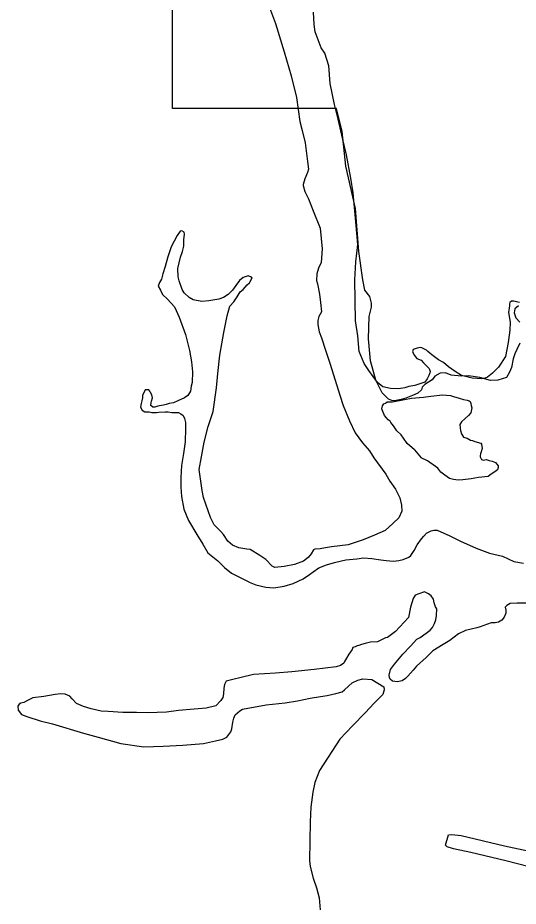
# Model space of a CAD drawing. Extents: x 1374139 to 1377472, y 1168351 to 1170484.
# Drawn here: x 1374504.56 to 1374520.84, y 1170124.18 to 1170153.07 of the extents above; entities that cross this region are included whole.
import ezdxf

# ---------------------------------------------------------------- set-up
doc = ezdxf.new("R2010")
doc.units = 0
doc.layers.add('Default', color=7, linetype='Continuous')

msp = doc.modelspace()

# ---------------------------------------------------------------- linework, layer by layer
at = {"layer": 'Default'}
for points in [[(1374514.933, 1170150.116), (1374509.598, 1170150.118), (1374509.611, 1170156.738)], [(1374512.686, 1170153.575), (1374512.947, 1170152.878), (1374513.232, 1170151.962), (1374513.455, 1170151.175), (1374513.626, 1170150.477), (1374513.738, 1170149.698), (1374513.813, 1170149.398), (1374513.91, 1170149), (1374513.99, 1170148.39), (1374514.023, 1170148.15), (1374513.985, 1170148.04), (1374513.899, 1170147.828), (1374513.842, 1170147.647), (1374513.842, 1170147.617), (1374513.906, 1170147.418), (1374514.019, 1170147.179), (1374514.176, 1170146.791), (1374514.395, 1170146.224), (1374514.465, 1170145.555), (1374514.433, 1170145.114), (1374514.346, 1170144.922), (1374514.289, 1170144.741), (1374514.282, 1170144.531), (1374514.314, 1170144.421), (1374514.38, 1170144.082), (1374514.414, 1170143.812), (1374514.439, 1170143.502), (1374514.362, 1170143.351), (1374514.324, 1170143.23), (1374514.326, 1170143.09), (1374514.37, 1170142.86), (1374514.443, 1170142.661), (1374514.579, 1170142.263), (1374514.727, 1170141.805), (1374515.043, 1170140.799), (1374515.148, 1170140.46), (1374515.356, 1170139.963), (1374515.542, 1170139.575), (1374515.777, 1170139.249), (1374516.001, 1170138.992), (1374516.145, 1170138.764), (1374516.533, 1170138.23), (1374516.666, 1170138.002), (1374516.85, 1170137.745), (1374516.995, 1170137.457), (1374517.049, 1170137.227), (1374517.052, 1170137.027), (1374516.956, 1170136.815), (1374516.759, 1170136.622), (1374516.513, 1170136.398), (1374516.166, 1170136.242), (1374515.799, 1170136.096), (1374515.312, 1170135.938), (1374514.774, 1170135.869), (1374514.575, 1170135.836), (1374514.395, 1170135.803), (1374514.226, 1170135.79), (1374514.186, 1170135.769), (1374514.109, 1170135.638), (1374514.011, 1170135.526), (1374513.853, 1170135.403), (1374513.565, 1170135.288), (1374513.226, 1170135.233), (1374512.927, 1170135.198), (1374512.837, 1170135.237), (1374512.633, 1170135.453), (1374512.441, 1170135.59)], [(1374520.558, 1170143.702), (1374520.532, 1170143.481), (1374520.587, 1170143.172), (1374520.571, 1170142.911), (1374520.518, 1170142.51), (1374520.435, 1170142.058), (1374520.201, 1170141.704), (1374520.005, 1170141.51), (1374519.847, 1170141.388), (1374519.768, 1170141.346), (1374519.658, 1170141.324), (1374519.348, 1170141.349), (1374518.997, 1170141.434), (1374518.795, 1170141.571), (1374518.573, 1170141.717), (1374518.411, 1170141.855), (1374518.25, 1170141.952), (1374518.037, 1170142.109), (1374517.906, 1170142.217), (1374517.855, 1170142.256), (1374517.704, 1170142.334), (1374517.674, 1170142.343), (1374517.614, 1170142.332), (1374517.554, 1170142.321), (1374517.425, 1170142.279), (1374517.407, 1170142.209), (1374517.468, 1170142.09), (1374517.55, 1170141.991), (1374517.681, 1170141.933), (1374517.762, 1170141.844), (1374517.874, 1170141.736), (1374517.945, 1170141.667), (1374517.976, 1170141.567), (1374517.967, 1170141.527), (1374517.938, 1170141.437), (1374517.88, 1170141.326), (1374517.802, 1170141.224), (1374517.484, 1170141.109), (1374517.285, 1170141.076), (1374517.156, 1170141.033), (1374516.947, 1170141), (1374516.687, 1170141.016), (1374516.436, 1170141.072), (1374516.264, 1170141.209), (1374515.988, 1170141.595), (1374515.835, 1170141.823), (1374515.669, 1170142.221), (1374515.63, 1170142.73), (1374515.553, 1170143.21), (1374515.531, 1170144.551), (1374515.561, 1170145.132), (1374515.622, 1170145.694), (1374515.572, 1170146.314), (1374515.474, 1170147.373), (1374515.397, 1170147.852), (1374515.254, 1170148.611), (1374515.136, 1170149.11), (1374514.986, 1170149.768), (1374514.868, 1170150.247), (1374514.727, 1170150.935), (1374514.678, 1170151.505), (1374514.551, 1170151.913), (1374514.438, 1170152.092), (1374514.24, 1170152.609), (1374514.206, 1170152.849), (1374514.18, 1170153.249)], [(1374520.897, 1170142.489), (1374520.799, 1170142.283), (1374520.734, 1170142.142), (1374520.68, 1170141.979), (1374520.626, 1170141.698), (1374520.561, 1170141.546), (1374520.464, 1170141.373), (1374520.182, 1170141.286), (1374519.944, 1170141.275), (1374519.598, 1170141.373), (1374519.23, 1170141.427), (1374519.002, 1170141.416), (1374518.667, 1170141.449), (1374518.483, 1170141.525), (1374518.299, 1170141.514), (1374518.126, 1170141.416), (1374518.039, 1170141.297), (1374517.807, 1170141.141), (1374517.716, 1170141.06), (1374517.698, 1170140.969), (1374517.583, 1170140.863), (1374517.409, 1170140.788), (1374517.183, 1170140.705), (1374517.036, 1170140.661), (1374516.87, 1170140.629), (1374516.795, 1170140.617), (1374516.727, 1170140.625), (1374516.68, 1170140.641), (1374516.621, 1170140.669), (1374516.416, 1170140.875), (1374516.21, 1170141.286), (1374516.037, 1170141.914), (1374515.972, 1170142.629), (1374515.994, 1170143.355), (1374516.069, 1170143.658), (1374516.069, 1170143.788), (1374516.015, 1170144.005), (1374515.853, 1170144.211), (1374515.788, 1170144.546), (1374515.658, 1170145.467), (1374515.55, 1170146.864), (1374515.236, 1170148.24), (1374515.117, 1170149.366), (1374514.933, 1170150.116)], [(1374512.441, 1170135.59), (1374512.119, 1170135.785), (1374512.019, 1170135.794), (1374511.758, 1170135.84), (1374511.547, 1170135.926), (1374511.395, 1170136.054), (1374511.252, 1170136.272), (1374511.17, 1170136.371), (1374510.957, 1170136.587), (1374510.833, 1170136.826), (1374510.603, 1170137.473), (1374510.559, 1170137.702), (1374510.468, 1170138.382), (1374510.541, 1170138.793), (1374510.624, 1170139.265), (1374510.755, 1170139.778), (1374510.917, 1170140.271), (1374511.024, 1170141.034), (1374511.066, 1170141.505), (1374511.136, 1170142.097), (1374511.264, 1170142.84), (1374511.375, 1170143.382), (1374511.46, 1170143.694), (1374511.587, 1170143.836), (1374511.705, 1170143.998), (1374511.802, 1170144.16), (1374511.891, 1170144.231), (1374512.028, 1170144.384), (1374512.097, 1170144.455), (1374512.116, 1170144.475), (1374512.184, 1170144.607), (1374512.133, 1170144.646), (1374512.063, 1170144.675), (1374511.894, 1170144.622), (1374511.776, 1170144.53), (1374511.659, 1170144.358), (1374511.551, 1170144.216), (1374511.404, 1170144.073), (1374511.256, 1170143.971), (1374511.107, 1170143.918), (1374510.778, 1170143.863), (1374510.549, 1170143.839), (1374510.268, 1170143.895), (1374510.137, 1170143.972), (1374509.975, 1170144.12), (1374509.913, 1170144.229), (1374509.809, 1170144.518), (1374509.776, 1170144.647), (1374509.772, 1170144.918), (1374509.856, 1170145.289), (1374509.923, 1170145.471), (1374509.96, 1170145.641), (1374509.967, 1170145.792), (1374509.966, 1170145.852), (1374509.983, 1170146.032), (1374509.972, 1170146.092), (1374509.902, 1170146.141), (1374509.842, 1170146.13), (1374509.744, 1170145.988), (1374509.551, 1170145.625), (1374509.446, 1170145.293), (1374509.362, 1170144.981), (1374509.286, 1170144.739), (1374509.238, 1170144.569), (1374509.17, 1170144.457), (1374509.132, 1170144.337), (1374509.204, 1170144.208), (1374509.267, 1170144.068), (1374509.439, 1170143.921), (1374509.663, 1170143.674), (1374509.818, 1170143.337), (1374510.017, 1170142.769), (1374510.145, 1170142.251), (1374510.211, 1170141.881), (1374510.247, 1170141.552), (1374510.232, 1170141.211), (1374510.204, 1170141.09), (1374510.177, 1170140.93), (1374510.099, 1170140.788), (1374509.991, 1170140.706), (1374509.773, 1170140.613), (1374509.634, 1170140.55), (1374509.484, 1170140.528), (1374509.395, 1170140.496), (1374509.305, 1170140.475), (1374509.176, 1170140.453), (1374509.116, 1170140.442), (1374509.017, 1170140.41), (1374508.957, 1170140.409), (1374508.896, 1170140.458), (1374508.905, 1170140.559), (1374508.914, 1170140.599), (1374508.942, 1170140.709), (1374508.92, 1170140.809), (1374508.879, 1170140.888), (1374508.859, 1170140.928), (1374508.828, 1170140.968), (1374508.708, 1170140.976), (1374508.621, 1170140.784), (1374508.622, 1170140.714), (1374508.604, 1170140.614)], [(1374520.886, 1170143.807), (1374520.826, 1170143.816), (1374520.705, 1170143.854), (1374520.625, 1170143.853), (1374520.576, 1170143.812), (1374520.557, 1170143.762), (1374520.558, 1170143.702)], [(1374520.853, 1170143.702), (1374520.734, 1170143.604), (1374520.713, 1170143.474), (1374520.767, 1170143.312), (1374520.897, 1170143.171)], [(1374517.469, 1170139.016), (1374517.236, 1170139.223), (1374517.113, 1170139.401), (1374517.031, 1170139.51), (1374516.899, 1170139.638), (1374516.787, 1170139.806), (1374516.695, 1170139.905), (1374516.674, 1170139.954), (1374516.614, 1170139.993), (1374516.553, 1170140.063), (1374516.492, 1170140.132), (1374516.419, 1170140.321), (1374516.408, 1170140.35), (1374516.427, 1170140.451), (1374516.476, 1170140.512), (1374516.525, 1170140.543), (1374516.584, 1170140.584), (1374516.754, 1170140.586), (1374517.142, 1170140.653), (1374517.371, 1170140.697), (1374517.76, 1170140.733), (1374517.999, 1170140.767), (1374518.378, 1170140.813), (1374518.638, 1170140.787), (1374518.739, 1170140.759), (1374518.919, 1170140.702), (1374519.06, 1170140.654), (1374519.18, 1170140.636), (1374519.25, 1170140.617), (1374519.281, 1170140.588), (1374519.302, 1170140.528), (1374519.313, 1170140.458), (1374519.334, 1170140.388), (1374519.307, 1170140.228), (1374519.228, 1170140.136), (1374519.12, 1170140.044), (1374519.002, 1170139.932), (1374518.943, 1170139.841), (1374518.955, 1170139.741), (1374518.966, 1170139.651), (1374518.998, 1170139.542), (1374519.06, 1170139.433), (1374519.18, 1170139.395), (1374519.291, 1170139.336), (1374519.351, 1170139.327), (1374519.432, 1170139.289), (1374519.622, 1170139.242), (1374519.653, 1170139.202), (1374519.675, 1170139.062), (1374519.637, 1170138.961), (1374519.618, 1170138.891), (1374519.609, 1170138.831), (1374519.61, 1170138.791), (1374519.651, 1170138.711), (1374519.711, 1170138.682), (1374519.801, 1170138.704), (1374519.901, 1170138.675), (1374519.991, 1170138.657), (1374520.102, 1170138.609), (1374520.153, 1170138.559), (1374520.194, 1170138.5), (1374520.195, 1170138.45), (1374520.166, 1170138.369), (1374520.087, 1170138.308), (1374519.959, 1170138.226), (1374519.87, 1170138.154), (1374519.551, 1170138.119), (1374519.312, 1170138.075), (1374519.043, 1170138.041), (1374518.893, 1170138.038), (1374518.743, 1170138.056), (1374518.603, 1170138.084), (1374518.451, 1170138.201), (1374518.329, 1170138.299), (1374518.227, 1170138.428), (1374517.894, 1170138.663), (1374517.683, 1170138.759)], [(1374508.604, 1170140.614), (1374508.576, 1170140.523), (1374508.557, 1170140.413), (1374508.609, 1170140.313), (1374508.7, 1170140.255), (1374508.84, 1170140.257), (1374508.92, 1170140.238), (1374509.08, 1170140.231), (1374509.149, 1170140.242), (1374509.359, 1170140.256), (1374509.459, 1170140.257), (1374509.579, 1170140.239), (1374509.699, 1170140.231), (1374509.789, 1170140.233), (1374509.869, 1170140.194), (1374509.94, 1170140.135), (1374509.992, 1170140.036), (1374510.014, 1170139.906), (1374510.017, 1170139.716), (1374510.004, 1170139.285), (1374509.95, 1170138.904), (1374509.887, 1170138.512), (1374509.863, 1170138.121), (1374509.868, 1170137.811), (1374509.893, 1170137.501), (1374509.97, 1170137.092), (1374510.116, 1170136.724), (1374510.383, 1170136.268), (1374510.578, 1170135.951), (1374510.742, 1170135.673), (1374511.076, 1170135.408), (1374511.289, 1170135.201), (1374511.512, 1170135.015), (1374511.925, 1170134.811), (1374512.076, 1170134.734), (1374512.086, 1170134.724), (1374512.307, 1170134.627), (1374512.628, 1170134.552), (1374512.888, 1170134.537), (1374513.227, 1170134.592), (1374513.525, 1170134.677), (1374513.842, 1170134.822), (1374514.05, 1170134.966), (1374514.168, 1170135.058), (1374514.356, 1170135.181), (1374514.604, 1170135.285), (1374514.872, 1170135.36), (1374515.091, 1170135.413), (1374515.24, 1170135.446), (1374515.589, 1170135.482), (1374515.809, 1170135.505), (1374516.078, 1170135.49), (1374516.369, 1170135.444), (1374516.549, 1170135.427), (1374516.789, 1170135.401), (1374516.958, 1170135.424), (1374517.098, 1170135.456), (1374517.286, 1170135.529), (1374517.355, 1170135.59), (1374517.462, 1170135.752), (1374517.559, 1170135.934), (1374517.696, 1170136.127), (1374517.774, 1170136.218), (1374517.863, 1170136.31), (1374518.011, 1170136.392), (1374518.101, 1170136.414), (1374518.211, 1170136.405), (1374518.321, 1170136.357), (1374518.593, 1170136.231), (1374518.965, 1170136.057), (1374519.478, 1170135.825), (1374519.911, 1170135.662), (1374520.332, 1170135.559), (1374520.704, 1170135.395), (1374521.014, 1170135.34)], [(1374517.469, 1170139.016), (1374517.683, 1170138.759)], [(1374519.61, 1170133.265), (1374519.501, 1170133.233), (1374519.133, 1170133.147), (1374518.905, 1170133.043), (1374518.619, 1170132.828), (1374518.401, 1170132.694), (1374518.065, 1170132.489), (1374517.849, 1170132.275), (1374517.534, 1170131.989), (1374517.426, 1170131.857), (1374517.25, 1170131.664), (1374517.181, 1170131.583), (1374517.072, 1170131.511), (1374516.903, 1170131.478), (1374516.753, 1170131.506), (1374516.682, 1170131.565), (1374516.651, 1170131.615), (1374516.64, 1170131.694), (1374516.687, 1170131.875), (1374516.814, 1170132.058), (1374517.088, 1170132.383), (1374517.334, 1170132.637), (1374517.55, 1170132.861), (1374517.658, 1170132.922), (1374517.846, 1170133.056), (1374517.984, 1170133.158), (1374518.053, 1170133.249), (1374518.12, 1170133.38), (1374518.158, 1170133.491), (1374518.186, 1170133.632), (1374518.193, 1170133.852), (1374518.151, 1170133.922), (1374518.109, 1170134.051), (1374518.087, 1170134.171), (1374518.016, 1170134.27), (1374517.925, 1170134.338), (1374517.794, 1170134.406), (1374517.605, 1170134.343), (1374517.496, 1170134.291), (1374517.428, 1170134.19), (1374517.343, 1170133.908), (1374517.278, 1170133.567), (1374516.856, 1170133.11), (1374516.59, 1170132.925), (1374516.53, 1170132.904), (1374516.263, 1170132.78), (1374516.033, 1170132.766), (1374515.864, 1170132.723), (1374515.745, 1170132.691), (1374515.655, 1170132.66), (1374515.606, 1170132.649), (1374515.536, 1170132.618), (1374515.467, 1170132.596), (1374515.438, 1170132.526), (1374515.33, 1170132.374), (1374515.253, 1170132.252), (1374515.194, 1170132.141), (1374515.165, 1170132.091), (1374515.067, 1170132.009), (1374514.918, 1170131.967), (1374514.21, 1170131.875), (1374513.482, 1170131.803), (1374512.944, 1170131.764), (1374512.235, 1170131.713), (1374511.827, 1170131.616), (1374511.559, 1170131.552), (1374511.34, 1170131.498), (1374511.292, 1170131.397), (1374511.264, 1170131.276), (1374511.257, 1170131.086), (1374511.239, 1170130.966), (1374511.17, 1170130.874), (1374511.004, 1170130.702), (1374510.695, 1170130.626), (1374510.296, 1170130.59), (1374509.788, 1170130.542), (1374509.399, 1170130.495), (1374508.79, 1170130.475), (1374508.421, 1170130.479), (1374507.981, 1170130.482), (1374507.501, 1170130.514), (1374507.271, 1170130.521), (1374506.95, 1170130.605), (1374506.699, 1170130.681), (1374506.468, 1170130.778), (1374506.336, 1170130.926), (1374506.255, 1170131.015), (1374506.104, 1170131.082), (1374505.964, 1170131.09), (1374505.774, 1170131.067), (1374505.406, 1170131.001), (1374505.057, 1170130.955), (1374504.898, 1170130.882), (1374504.76, 1170130.81), (1374504.66, 1170130.788), (1374504.611, 1170130.748), (1374504.562, 1170130.687), (1374504.574, 1170130.557), (1374504.686, 1170130.418), (1374504.857, 1170130.351), (1374505.289, 1170130.208)], [(1374521.266, 1170134.032), (1374520.806, 1170134.035), (1374520.577, 1170134.021), (1374520.468, 1170133.959), (1374520.419, 1170133.908), (1374520.44, 1170133.809), (1374520.442, 1170133.709), (1374520.384, 1170133.578), (1374520.306, 1170133.486), (1374520.207, 1170133.414), (1374520.098, 1170133.393), (1374519.968, 1170133.401), (1374519.61, 1170133.265)], [(1374505.289, 1170130.208), (1374505.69, 1170130.114), (1374506.704, 1170129.811), (1374507.175, 1170129.678), (1374507.918, 1170129.47), (1374508.669, 1170129.362), (1374509.297, 1170129.392), (1374509.936, 1170129.423), (1374510.604, 1170129.474), (1374510.992, 1170129.56), (1374511.231, 1170129.614), (1374511.36, 1170129.676), (1374511.497, 1170129.849), (1374511.525, 1170129.949), (1374511.562, 1170130.17), (1374511.589, 1170130.301), (1374511.638, 1170130.402), (1374511.785, 1170130.534), (1374511.874, 1170130.586), (1374512.641, 1170130.728), (1374513.259, 1170130.798), (1374513.667, 1170130.865), (1374514.075, 1170130.952), (1374514.414, 1170131.007), (1374514.623, 1170131.031), (1374514.912, 1170131.096), (1374515.111, 1170131.159), (1374515.19, 1170131.22), (1374515.327, 1170131.343), (1374515.446, 1170131.445), (1374515.624, 1170131.528), (1374515.793, 1170131.581), (1374516.083, 1170131.555), (1374516.476, 1170131.321), (1374516.478, 1170131.221), (1374516.44, 1170131.07), (1374516.146, 1170130.775), (1374515.871, 1170130.481), (1374515.448, 1170130.053), (1374515.036, 1170129.616), (1374514.384, 1170128.594), (1374514.23, 1170128.201), (1374514.166, 1170127.89), (1374514.094, 1170127.408), (1374514.071, 1170126.927), (1374514.052, 1170125.675), (1374514.075, 1170125.476), (1374514.171, 1170125.097), (1374514.276, 1170124.778), (1374514.371, 1170124.459), (1374514.398, 1170124.069)], [(1374521.578, 1170125.365), (1374520.442, 1170125.658), (1374519.306, 1170125.928), (1374518.743, 1170126.047), (1374518.537, 1170126.112), (1374518.483, 1170126.167), (1374518.58, 1170126.502), (1374518.689, 1170126.513), (1374518.992, 1170126.481), (1374520.399, 1170126.145), (1374523.083, 1170125.571)]]:
    msp.add_lwpolyline(points, dxfattribs=at)

doc.saveas('drawing.dxf')
